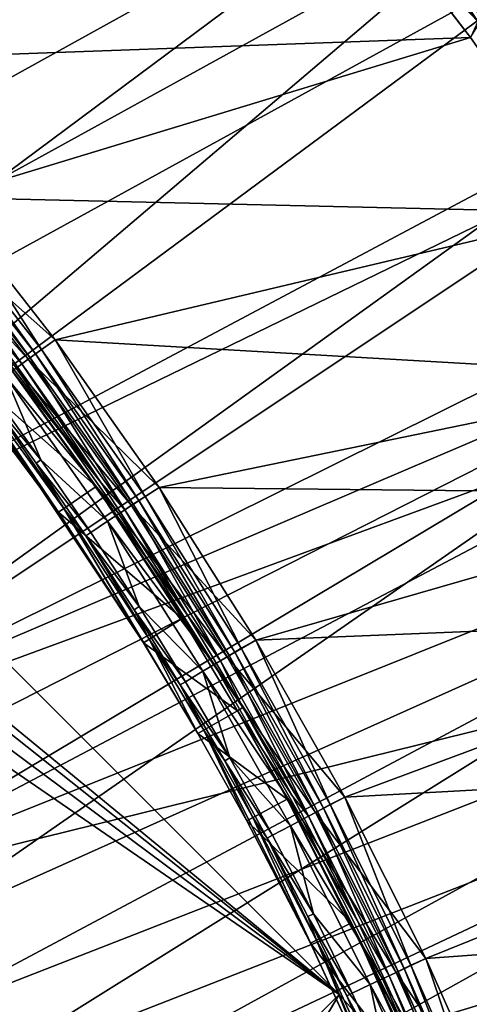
# Model space of a CAD drawing. Header units: metres. Extents: x -901 to 901, y -486 to 401.
# Tile 349 of 366: x 828 to 848, y 267 to 310. Entities that reach past the tile are written whole.
import ezdxf

# ---------------------------------------------------------------- set-up
doc = ezdxf.new("R2010")
doc.units = ezdxf.units.M

msp = doc.modelspace()

# ---------------------------------------------------------------- linework, layer by layer
at = {"layer": 'top'}
for points in [[(842.953003, 317.466675, -619.966919), (843.470581, 317.89151, -619.86853), (848.505554, 310.350159, -619.966919)], [(843.470581, 317.89151, -619.86853), (849.043396, 310.749115, -619.86853), (848.505554, 310.350159, -619.966919)], [(848.505554, 310.350159, -619.966919), (844.025696, 315.076996, -620), (842.953003, 317.466675, -619.966919)], [(814.383911, 314.383911, -618), (819.858704, 308.633575, -618), (843.518005, 315.710266, -618)], [(843.518005, 315.710266, -618), (819.858704, 308.633575, -618), (848.189758, 309.654236, -618)], [(843.518005, 315.710266, -618), (848.189758, 309.654236, -618), (848.73407, 310.519653, -617.90625)], [(814.383911, 314.383911, -620), (844.025696, 315.076996, -620), (819.858704, 308.633575, -620)], [(844.025696, 315.076996, -620), (848.189758, 309.654205, -620), (819.858704, 308.633575, -620)], [(848.505554, 310.350159, -619.966919), (848.189758, 309.654205, -620), (844.025696, 315.076996, -620)], [(819.858704, 308.633575, -618), (825.044739, 302.621552, -618), (848.189758, 309.654236, -618)], [(819.858704, 308.633575, -620), (848.189758, 309.654205, -620), (825.044739, 302.621552, -620)], [(848.189758, 309.654236, -618), (825.044739, 302.621552, -618), (853.575134, 301.958496, -618)], [(848.189758, 309.654205, -620), (853.575134, 301.958466, -620), (825.044739, 302.621552, -620)], [(826.342102, 297.343414, -625), (820.532043, 304.451477, -625), (831.963074, 290.069305, -621.825684)], [(831.963074, 290.069305, -621.825684), (820.532043, 304.451477, -625), (826.562134, 297.512909, -621.825684)], [(824.75177, 296.118103, -625), (830.07489, 288.78183, -625), (819.236694, 303.327972, -621.651367)], [(819.236694, 303.327972, -621.651367), (830.07489, 288.78183, -625), (824.983826, 296.296906, -621.651367)], [(829.929504, 296.362274, -618), (825.044739, 302.621552, -618), (823.91449, 301.708069, -618.271973)], [(824.474792, 302.167938, -620.135986), (825.044739, 302.621552, -620), (829.334656, 295.93924, -620.135986)], [(825.044739, 302.621552, -620), (853.575134, 301.958466, -620), (829.929504, 296.362274, -620)], [(825.044739, 302.621552, -620), (829.929504, 296.362274, -620), (829.334656, 295.93924, -620.135986)], [(825.044739, 302.621552, -618), (829.929504, 296.362274, -618), (853.575134, 301.958496, -618)], [(824.218628, 301.957703, -620.301758), (824.474792, 302.167938, -620.135986), (829.068542, 295.741821, -620.301758)], [(824.474792, 302.167938, -620.135986), (829.334656, 295.93924, -620.135986), (829.068542, 295.741821, -620.301758)], [(823.648621, 301.489807, -621.115417), (823.990662, 301.770599, -620.525452), (828.476257, 295.30246, -621.115417)], [(823.990662, 301.770599, -620.525452), (824.218628, 301.957703, -620.301758), (828.831665, 295.566101, -620.525452)], [(823.990662, 301.770599, -620.525452), (828.831665, 295.566101, -620.525452), (828.476257, 295.30246, -621.115417)], [(824.218628, 301.957703, -620.301758), (829.068542, 295.741821, -620.301758), (828.831665, 295.566101, -620.525452)], [(853.575134, 301.958496, -618), (829.929504, 296.362274, -618), (858.122803, 294.731628, -618)], [(853.575134, 301.958466, -620), (858.122803, 294.731628, -620), (829.929504, 296.362274, -620)], [(828.752502, 295.507385, -618.271973), (823.91449, 301.708069, -618.271973), (823.402161, 301.287567, -618.603455)], [(828.476257, 295.30246, -621.115417), (826.562134, 297.512909, -621.825684), (823.648621, 301.489807, -621.115417)], [(829.929504, 296.362274, -618), (823.91449, 301.708069, -618.271973), (828.752502, 295.507385, -618.271973)], [(828.752502, 295.507385, -618.271973), (823.402161, 301.287567, -618.603455), (828.220215, 295.112549, -618.603455)], [(831.963074, 290.069305, -621.825684), (826.562134, 297.512909, -621.825684), (828.476257, 295.30246, -621.115417)], [(826.342102, 297.343414, -625), (831.733643, 289.912872, -625), (824.75177, 296.118103, -625)], [(831.733643, 289.912872, -625), (826.342102, 297.343414, -625), (835.752502, 284.249634, -621.825684)], [(835.752502, 284.249634, -621.825684), (826.342102, 297.343414, -625), (831.963074, 290.069305, -621.825684)], [(831.733643, 289.912872, -625), (830.07489, 288.78183, -625), (824.75177, 296.118103, -625)], [(830.07489, 288.78183, -625), (833.810486, 283.044922, -625), (824.983826, 296.296906, -621.651367)], [(824.983826, 296.296906, -621.651367), (833.810486, 283.044922, -625), (830.316956, 288.946869, -621.651367)], [(824.983826, 296.296906, -621.651367), (830.316956, 288.946869, -621.651367), (826.82312, 294.076172, -620.924011)], [(834.501282, 289.87088, -618), (829.929504, 296.362274, -618), (828.752502, 295.507385, -618.271973)], [(829.334656, 295.93924, -620.135986), (829.929504, 296.362274, -620), (833.885498, 289.479218, -620.135986)], [(829.929504, 296.362274, -620), (858.122803, 294.731628, -620), (834.501282, 289.87088, -620)], [(829.929504, 296.362274, -620), (834.501282, 289.87088, -620), (833.885498, 289.479218, -620.135986)], [(829.929504, 296.362274, -618), (834.501282, 289.87088, -618), (858.122803, 294.731628, -618)], [(828.831665, 295.566101, -620.525452), (829.068542, 295.741821, -620.301758), (833.364807, 289.131226, -620.525452)], [(829.068542, 295.741821, -620.301758), (829.334656, 295.93924, -620.135986), (833.609985, 289.295105, -620.301758)], [(829.068542, 295.741821, -620.301758), (833.609985, 289.295105, -620.301758), (833.364807, 289.131226, -620.525452)], [(829.334656, 295.93924, -620.135986), (833.885498, 289.479218, -620.135986), (833.609985, 289.295105, -620.301758)], [(833.282837, 289.076477, -618.271973), (828.752502, 295.507385, -618.271973), (828.220215, 295.112549, -618.603455)], [(828.476257, 295.30246, -621.115417), (828.831665, 295.566101, -620.525452), (832.996826, 288.885315, -621.115417)], [(832.996826, 288.885315, -621.115417), (831.963074, 290.069305, -621.825684), (828.476257, 295.30246, -621.115417)], [(834.501282, 289.87088, -618), (828.752502, 295.507385, -618.271973), (833.282837, 289.076477, -618.271973)], [(828.831665, 295.566101, -620.525452), (833.364807, 289.131226, -620.525452), (832.996826, 288.885315, -621.115417)], [(832.731812, 288.708191, -618.603455), (828.220215, 295.112549, -618.603455), (827.746521, 294.761139, -619.050903)], [(833.282837, 289.076477, -618.271973), (828.220215, 295.112549, -618.603455), (832.731812, 288.708191, -618.603455)], [(827.746521, 294.761139, -619.050903), (827.035645, 294.233826, -620.230835), (829.309204, 291.088715, -620.230835)], [(832.731812, 288.708191, -618.603455), (827.746521, 294.761139, -619.050903), (832.241455, 288.380463, -619.050903)], [(832.241455, 288.380463, -619.050903), (827.746521, 294.761139, -619.050903), (829.309204, 291.088715, -620.230835)], [(858.122803, 294.731628, -620), (861.082275, 289.588989, -620), (834.501282, 289.87088, -620)], [(858.122803, 294.731628, -618), (834.501282, 289.87088, -618), (861.082275, 289.588989, -618)], [(829.309204, 291.088715, -620.230835), (827.035645, 294.233826, -620.230835), (826.82312, 294.076172, -620.924011)], [(826.82312, 294.076172, -620.924011), (830.316956, 288.946869, -621.651367), (829.092896, 290.93631, -620.924011)], [(826.82312, 294.076172, -620.924011), (829.092896, 290.93631, -620.924011), (829.309204, 291.088715, -620.230835)], [(829.092896, 290.93631, -620.924011), (831.505554, 287.888641, -620.230835), (829.309204, 291.088715, -620.230835)], [(830.316956, 288.946869, -621.651367), (831.285522, 287.741608, -620.924011), (829.092896, 290.93631, -620.924011)], [(829.092896, 290.93631, -620.924011), (831.285522, 287.741608, -620.924011), (831.505554, 287.888641, -620.230835)], [(829.309204, 291.088715, -620.230835), (831.505554, 287.888641, -620.230835), (832.241455, 288.380463, -619.050903)], [(835.752502, 284.249634, -621.825684), (831.963074, 290.069305, -621.825684), (832.996826, 288.885315, -621.115417)], [(831.733643, 289.912872, -625), (835.516479, 284.103241, -625), (830.07489, 288.78183, -625)], [(835.516479, 284.103241, -625), (831.733643, 289.912872, -625), (838.187866, 280.192566, -621.825684)], [(838.187866, 280.192566, -621.825684), (831.733643, 289.912872, -625), (835.752502, 284.249634, -621.825684)], [(838.749023, 283.162964, -618), (834.501282, 289.87088, -618), (833.282837, 289.076477, -618.271973)], [(833.885498, 289.479218, -620.135986), (834.501282, 289.87088, -620), (838.116333, 282.802948, -620.135986)], [(834.501282, 289.87088, -620), (861.082275, 289.588989, -620), (838.749023, 283.162964, -620)], [(834.501282, 289.87088, -620), (838.749023, 283.162964, -620), (838.116333, 282.802948, -620.135986)], [(834.501282, 289.87088, -618), (838.749023, 283.162964, -618), (861.082275, 289.588989, -618)], [(833.364807, 289.131226, -620.525452), (833.609985, 289.295105, -620.301758), (837.579224, 282.480927, -620.525452)], [(833.609985, 289.295105, -620.301758), (833.885498, 289.479218, -620.135986), (837.832153, 282.632568, -620.301758)], [(833.609985, 289.295105, -620.301758), (837.832153, 282.632568, -620.301758), (837.579224, 282.480927, -620.525452)], [(833.885498, 289.479218, -620.135986), (838.116333, 282.802948, -620.135986), (837.832153, 282.632568, -620.301758)], [(861.082275, 289.588989, -620), (863.959656, 284.185486, -620), (838.749023, 283.162964, -620)], [(861.082275, 289.588989, -618), (838.749023, 283.162964, -618), (863.959656, 284.185486, -618)], [(835.516479, 284.103241, -625), (833.810486, 283.044922, -625), (830.07489, 288.78183, -625)], [(833.810486, 283.044922, -625), (836.211243, 279.045502, -625), (830.316956, 288.946869, -621.651367)], [(830.316956, 288.946869, -621.651367), (836.211243, 279.045502, -625), (834.059387, 283.199371, -621.651367)], [(830.316956, 288.946869, -621.651367), (834.059387, 283.199371, -621.651367), (831.285522, 287.741608, -620.924011)], [(837.494629, 282.430237, -618.271973), (833.282837, 289.076477, -618.271973), (832.731812, 288.708191, -618.603455)], [(832.996826, 288.885315, -621.115417), (833.364807, 289.131226, -620.525452), (837.199646, 282.253357, -621.115417)], [(837.199646, 282.253357, -621.115417), (835.752502, 284.249634, -621.825684), (832.996826, 288.885315, -621.115417)], [(838.749023, 283.162964, -618), (833.282837, 289.076477, -618.271973), (837.494629, 282.430237, -618.271973)], [(833.364807, 289.131226, -620.525452), (837.579224, 282.480927, -620.525452), (837.199646, 282.253357, -621.115417)], [(831.505554, 287.888641, -620.230835), (833.623352, 284.635468, -620.230835), (832.241455, 288.380463, -619.050903)], [(836.926208, 282.089447, -618.603455), (832.731812, 288.708191, -618.603455), (832.241455, 288.380463, -619.050903)], [(833.623352, 284.635468, -620.230835), (836.420349, 281.786163, -619.050903), (832.241455, 288.380463, -619.050903)], [(832.241455, 288.380463, -619.050903), (836.420349, 281.786163, -619.050903), (836.926208, 282.089447, -618.603455)], [(837.494629, 282.430237, -618.271973), (832.731812, 288.708191, -618.603455), (836.926208, 282.089447, -618.603455)], [(831.285522, 287.741608, -620.924011), (833.623352, 284.635468, -620.230835), (831.505554, 287.888641, -620.230835)], [(834.059387, 283.199371, -621.651367), (833.39978, 284.493896, -620.924011), (831.285522, 287.741608, -620.924011)], [(831.285522, 287.741608, -620.924011), (833.39978, 284.493896, -620.924011), (833.623352, 284.635468, -620.230835)], [(833.39978, 284.493896, -620.924011), (835.661194, 281.331055, -620.230835), (833.623352, 284.635468, -620.230835)], [(833.39978, 284.493896, -620.924011), (834.059387, 283.199371, -621.651367), (835.434265, 281.194977, -620.924011)], [(833.39978, 284.493896, -620.924011), (835.434265, 281.194977, -620.924011), (835.661194, 281.331055, -620.230835)], [(833.623352, 284.635468, -620.230835), (835.661194, 281.331055, -620.230835), (836.420349, 281.786163, -619.050903)], [(835.516479, 284.103241, -625), (837.947693, 280.053162, -625), (833.810486, 283.044922, -625)], [(837.947693, 280.053162, -625), (835.516479, 284.103241, -625), (838.187866, 280.192566, -621.825684)], [(838.187866, 280.192566, -621.825684), (835.752502, 284.249634, -621.825684), (837.199646, 282.253357, -621.115417)], [(838.749023, 283.162964, -620), (863.959656, 284.185486, -620), (842.662476, 276.2547, -620)], [(838.749023, 283.162964, -618), (842.662476, 276.2547, -618), (863.959656, 284.185486, -618)], [(863.959656, 284.185486, -620), (867.162903, 277.598694, -620), (842.662476, 276.2547, -620)], [(863.959656, 284.185486, -618), (842.662476, 276.2547, -618), (867.162903, 277.598694, -618)], [(836.211243, 279.045502, -625), (836.464661, 279.192566, -621.651367), (834.059387, 283.199371, -621.651367)], [(834.059387, 283.199371, -621.651367), (836.464661, 279.192566, -621.651367), (835.434265, 281.194977, -620.924011)], [(842.662476, 276.2547, -618), (838.749023, 283.162964, -618), (837.494629, 282.430237, -618.271973)], [(838.116333, 282.802948, -620.135986), (838.749023, 283.162964, -620), (842.016357, 275.925415, -620.135986)], [(838.749023, 283.162964, -620), (842.662476, 276.2547, -620), (842.016357, 275.925415, -620.135986)], [(837.947693, 280.053162, -625), (836.211243, 279.045502, -625), (833.810486, 283.044922, -625)], [(837.832153, 282.632568, -620.301758), (838.116333, 282.802948, -620.135986), (841.724121, 275.769196, -620.301758)], [(838.116333, 282.802948, -620.135986), (842.016357, 275.925415, -620.135986), (841.724121, 275.769196, -620.301758)], [(841.377075, 275.583679, -618.271973), (837.494629, 282.430237, -618.271973), (836.926208, 282.089447, -618.603455)], [(837.199646, 282.253357, -621.115417), (837.579224, 282.480927, -620.525452), (841.07373, 275.421478, -621.115417)], [(841.07373, 275.421478, -621.115417), (838.187866, 280.192566, -621.825684), (837.199646, 282.253357, -621.115417)], [(842.662476, 276.2547, -618), (837.494629, 282.430237, -618.271973), (841.377075, 275.583679, -618.271973)], [(837.579224, 282.480927, -620.525452), (837.832153, 282.632568, -620.301758), (841.463989, 275.630157, -620.525452)], [(837.579224, 282.480927, -620.525452), (841.463989, 275.630157, -620.525452), (841.07373, 275.421478, -621.115417)], [(837.832153, 282.632568, -620.301758), (841.724121, 275.769196, -620.301758), (841.463989, 275.630157, -620.525452)], [(836.420349, 281.786163, -619.050903), (840.792603, 275.271179, -618.603455), (836.926208, 282.089447, -618.603455)], [(836.926208, 282.089447, -618.603455), (840.792603, 275.271179, -618.603455), (841.377075, 275.583679, -618.271973)], [(835.661194, 281.331055, -620.230835), (837.617798, 277.977203, -620.230835), (836.420349, 281.786163, -619.050903)], [(836.420349, 281.786163, -619.050903), (837.617798, 277.977203, -620.230835), (840.272461, 274.993103, -619.050903)], [(840.792603, 275.271179, -618.603455), (836.420349, 281.786163, -619.050903), (840.272461, 274.993103, -619.050903)], [(835.434265, 281.194977, -620.924011), (837.617798, 277.977203, -620.230835), (835.661194, 281.331055, -620.230835)], [(835.434265, 281.194977, -620.924011), (836.464661, 279.192566, -621.651367), (837.387573, 277.846741, -620.924011)], [(835.434265, 281.194977, -620.924011), (837.387573, 277.846741, -620.924011), (837.617798, 277.977203, -620.230835)], [(837.947693, 280.053162, -625), (838.187866, 280.192566, -621.825684), (840.372253, 276.304413, -621.825684)], [(841.07373, 275.421478, -621.115417), (840.372253, 276.304413, -621.825684), (838.187866, 280.192566, -621.825684)], [(837.947693, 280.053162, -625), (840.128296, 276.171753, -625), (836.211243, 279.045502, -625)], [(840.128296, 276.171753, -625), (837.947693, 280.053162, -625), (843.20343, 270.848541, -621.825684)], [(843.20343, 270.848541, -621.825684), (837.947693, 280.053162, -625), (840.372253, 276.304413, -621.825684)], [(836.211243, 279.045502, -625), (838.364563, 275.212646, -625), (836.464661, 279.192566, -621.651367)], [(840.128296, 276.171753, -625), (838.364563, 275.212646, -625), (836.211243, 279.045502, -625)], [(838.364563, 275.212646, -625), (841.155457, 269.83429, -625), (836.464661, 279.192566, -621.651367)], [(836.464661, 279.192566, -621.651367), (841.155457, 269.83429, -625), (838.621948, 275.3526, -621.651367)], [(836.464661, 279.192566, -621.651367), (838.621948, 275.3526, -621.651367), (837.387573, 277.846741, -620.924011)], [(837.387573, 277.846741, -620.924011), (839.491882, 274.575775, -620.230835), (837.617798, 277.977203, -620.230835)], [(837.617798, 277.977203, -620.230835), (839.491882, 274.575775, -620.230835), (840.272461, 274.993103, -619.050903)], [(837.387573, 277.846741, -620.924011), (838.621948, 275.3526, -621.651367), (839.258484, 274.451019, -620.924011)], [(839.258484, 274.451019, -620.924011), (839.491882, 274.575775, -620.230835), (837.387573, 277.846741, -620.924011)], [(842.662476, 276.2547, -620), (867.162903, 277.598694, -620), (846.2323, 269.16272, -620)], [(842.662476, 276.2547, -618), (846.2323, 269.16272, -618), (867.162903, 277.598694, -618)], [(867.162903, 277.598694, -620), (870.100403, 270.889221, -620), (846.2323, 269.16272, -620)], [(867.162903, 277.598694, -618), (846.2323, 269.16272, -618), (870.100403, 270.889221, -618)], [(843.20343, 270.848541, -621.825684), (840.372253, 276.304413, -621.825684), (841.07373, 275.421478, -621.115417)], [(846.2323, 269.16272, -618), (842.662476, 276.2547, -618), (841.377075, 275.583679, -618.271973)], [(842.016357, 275.925415, -620.135986), (842.662476, 276.2547, -620), (845.574524, 268.861694, -620.135986)], [(842.662476, 276.2547, -620), (846.2323, 269.16272, -620), (845.574524, 268.861694, -620.135986)], [(840.128296, 276.171753, -625), (842.95459, 270.725311, -625), (838.364563, 275.212646, -625)], [(842.95459, 270.725311, -625), (840.128296, 276.171753, -625), (846.922791, 262.772797, -621.825684)], [(846.922791, 262.772797, -621.825684), (840.128296, 276.171753, -625), (843.20343, 270.848541, -621.825684)], [(841.463989, 275.630157, -620.525452), (841.724121, 275.769196, -620.301758), (845.008362, 268.593872, -620.525452)], [(841.724121, 275.769196, -620.301758), (842.016357, 275.925415, -620.135986), (845.274963, 268.719971, -620.301758)], [(841.724121, 275.769196, -620.301758), (845.274963, 268.719971, -620.301758), (845.008362, 268.593872, -620.525452)], [(842.016357, 275.925415, -620.135986), (845.574524, 268.861694, -620.135986), (845.274963, 268.719971, -620.301758)], [(841.155457, 269.83429, -625), (844.821167, 261.875031, -625), (838.621948, 275.3526, -621.651367)], [(838.621948, 275.3526, -621.651367), (844.821167, 261.875031, -625), (841.41803, 269.964325, -621.651367)], [(838.621948, 275.3526, -621.651367), (841.41803, 269.964325, -621.651367), (839.258484, 274.451019, -620.924011)], [(840.792603, 275.271179, -618.603455), (844.919312, 268.551727, -618.271973), (841.377075, 275.583679, -618.271973)], [(841.07373, 275.421478, -621.115417), (841.463989, 275.630157, -620.525452), (844.608337, 268.404633, -621.115417)], [(844.608337, 268.404633, -621.115417), (843.20343, 270.848541, -621.825684), (841.07373, 275.421478, -621.115417)], [(841.377075, 275.583679, -618.271973), (844.919312, 268.551727, -618.271973), (846.2323, 269.16272, -618)], [(841.463989, 275.630157, -620.525452), (845.008362, 268.593872, -620.525452), (844.608337, 268.404633, -621.115417)], [(842.95459, 270.725311, -625), (841.155457, 269.83429, -625), (838.364563, 275.212646, -625)], [(840.272461, 274.993103, -619.050903), (839.491882, 274.575775, -620.230835), (841.281982, 271.128632, -620.230835)], [(844.320129, 268.268311, -618.603455), (840.792603, 275.271179, -618.603455), (840.272461, 274.993103, -619.050903)], [(844.320129, 268.268311, -618.603455), (840.272461, 274.993103, -619.050903), (843.786987, 268.016083, -619.050903)], [(843.786987, 268.016083, -619.050903), (840.272461, 274.993103, -619.050903), (841.281982, 271.128632, -620.230835)], [(844.919312, 268.551727, -618.271973), (840.792603, 275.271179, -618.603455), (844.320129, 268.268311, -618.603455)], [(839.491882, 274.575775, -620.230835), (839.258484, 274.451019, -620.924011), (841.281982, 271.128632, -620.230835)], [(841.281982, 271.128632, -620.230835), (839.258484, 274.451019, -620.924011), (841.045593, 271.009644, -620.924011)], [(839.258484, 274.451019, -620.924011), (841.41803, 269.964325, -621.651367), (841.045593, 271.009644, -620.924011)], [(841.281982, 271.128632, -620.230835), (841.045593, 271.009644, -620.924011), (842.986816, 267.637604, -620.230835)], [(841.045593, 271.009644, -620.924011), (841.41803, 269.964325, -621.651367), (842.74762, 267.524445, -620.924011)], [(842.986816, 267.637604, -620.230835), (841.045593, 271.009644, -620.924011), (842.74762, 267.524445, -620.924011)], [(843.786987, 268.016083, -619.050903), (841.281982, 271.128632, -620.230835), (842.986816, 267.637604, -620.230835)], [(842.95459, 270.725311, -625), (846.667419, 262.663727, -625), (841.155457, 269.83429, -625)], [(846.667419, 262.663727, -625), (842.95459, 270.725311, -625), (850.187195, 254.502686, -621.825684)], [(850.187195, 254.502686, -621.825684), (842.95459, 270.725311, -625), (846.922791, 262.772797, -621.825684)], [(846.922791, 262.772797, -621.825684), (843.20343, 270.848541, -621.825684), (844.608337, 268.404633, -621.115417)], [(846.2323, 269.16272, -620), (870.100403, 270.889221, -620), (849.449768, 261.904144, -620)], [(846.2323, 269.16272, -618), (849.449768, 261.904144, -618), (870.100403, 270.889221, -618)], [(846.667419, 262.663727, -625), (844.821167, 261.875031, -625), (841.155457, 269.83429, -625)], [(844.821167, 261.875031, -625), (848.038513, 253.724182, -625), (841.41803, 269.964325, -621.651367)], [(841.41803, 269.964325, -621.651367), (848.038513, 253.724182, -625), (845.090637, 261.990112, -621.651367)], [(841.41803, 269.964325, -621.651367), (845.090637, 261.990112, -621.651367), (842.74762, 267.524445, -620.924011)], [(844.919312, 268.551727, -618.271973), (849.449768, 261.904144, -618), (846.2323, 269.16272, -618)], [(845.274963, 268.719971, -620.301758), (845.574524, 268.861694, -620.135986), (848.473938, 261.499908, -620.301758)], [(845.574524, 268.861694, -620.135986), (846.2323, 269.16272, -620), (848.78009, 261.62674, -620.135986)], [(845.574524, 268.861694, -620.135986), (848.78009, 261.62674, -620.135986), (848.473938, 261.499908, -620.301758)], [(848.78009, 261.62674, -620.135986), (846.2323, 269.16272, -620), (849.449768, 261.904144, -620)], [(848.110413, 261.349335, -618.271973), (844.919312, 268.551727, -618.271973), (844.320129, 268.268311, -618.603455)], [(844.608337, 268.404633, -621.115417), (845.008362, 268.593872, -620.525452), (847.792603, 261.217682, -621.115417)], [(847.792603, 261.217682, -621.115417), (846.922791, 262.772797, -621.825684), (844.608337, 268.404633, -621.115417)], [(849.449768, 261.904144, -618), (844.919312, 268.551727, -618.271973), (848.110413, 261.349335, -618.271973)], [(845.008362, 268.593872, -620.525452), (845.274963, 268.719971, -620.301758), (848.201477, 261.387054, -620.525452)], [(845.008362, 268.593872, -620.525452), (848.201477, 261.387054, -620.525452), (847.792603, 261.217682, -621.115417)], [(845.274963, 268.719971, -620.301758), (848.473938, 261.499908, -620.301758), (848.201477, 261.387054, -620.525452)], [(843.786987, 268.016083, -619.050903), (842.986816, 267.637604, -620.230835), (844.605103, 264.104523, -620.230835)], [(847.498047, 261.095703, -618.603455), (844.320129, 268.268311, -618.603455), (843.786987, 268.016083, -619.050903)], [(847.498047, 261.095703, -618.603455), (843.786987, 268.016083, -619.050903), (846.953125, 260.869995, -619.050903)], [(846.953125, 260.869995, -619.050903), (843.786987, 268.016083, -619.050903), (844.605103, 264.104523, -620.230835)], [(848.110413, 261.349335, -618.271973), (844.320129, 268.268311, -618.603455), (847.498047, 261.095703, -618.603455)], [(844.605103, 264.104523, -620.230835), (842.986816, 267.637604, -620.230835), (842.74762, 267.524445, -620.924011)], [(842.74762, 267.524445, -620.924011), (845.090637, 261.990112, -621.651367), (844.363159, 263.997284, -620.924011)], [(842.74762, 267.524445, -620.924011), (844.363159, 263.997284, -620.924011), (844.605103, 264.104523, -620.230835)]]:
    msp.add_3dface(points, dxfattribs=at)
at = {"layer": 'top0'}
for points in [[(830.316345, 340.204407, -3.399924), (789.547852, 309.118988, -32.412781), (825.106689, 344.869415, -3.399924)], [(793.727417, 303.555023, -29.825321), (830.326965, 338.135101, -0.803848), (824.436707, 343.46109, -0.803848)], [(794.748962, 304.61557, -32.423145), (789.547852, 309.118988, -32.412781), (830.316345, 340.204407, -3.399924)], [(835.351196, 335.351196, -3.399924), (794.748962, 304.61557, -32.423145), (830.316345, 340.204407, -3.399924)], [(834.288086, 334.288086, -0.803848), (830.326965, 338.135101, -0.803848), (793.727417, 303.555023, -29.825321)], [(799.723877, 299.863464, -32.432468), (794.748962, 304.61557, -32.423145), (835.351196, 335.351196, -3.399924)], [(840.204407, 330.316376, -3.399924), (799.723877, 299.863464, -32.432468), (835.351196, 335.351196, -3.399924)], [(798.662537, 298.844513, -29.834656), (834.288086, 334.288086, -0.803848), (793.727417, 303.555023, -29.825321)], [(838.135071, 330.326935, -0.803848), (834.288086, 334.288086, -0.803848), (798.662537, 298.844513, -29.834656)], [(843.461121, 324.436737, -0.803848), (838.135071, 330.326935, -0.803848), (798.662537, 298.844513, -29.834656)], [(804.460876, 294.874146, -32.440762), (799.723877, 299.863464, -32.432468), (840.204407, 330.316376, -3.399924)], [(844.869385, 325.106689, -3.399924), (804.460876, 294.874146, -32.440762), (840.204407, 330.316376, -3.399924)], [(804.460876, 294.874146, -32.440762), (844.869385, 325.106689, -3.399924), (849.339966, 319.729187, -3.399924)], [(798.662537, 298.844513, -29.834656), (805.601135, 291.356323, -29.846647), (843.461121, 324.436737, -0.803848)], [(805.601135, 291.356323, -29.846647), (850.350159, 316.009277, -0.803848), (843.461121, 324.436737, -0.803848)], [(808.948486, 289.659393, -32.44804), (804.460876, 294.874146, -32.440762), (849.339966, 319.729187, -3.399924)], [(808.948486, 289.659393, -32.44804), (849.339966, 319.729187, -3.399924), (853.609985, 314.191132, -3.399924)], [(805.601135, 291.356323, -29.846647), (811.974487, 283.371185, -29.856339), (850.350159, 316.009277, -0.803848)], [(811.974487, 283.371185, -29.856339), (856.742371, 307.198944, -0.803848), (850.350159, 316.009277, -0.803848)], [(813.175964, 284.231598, -32.454315), (808.948486, 289.659393, -32.44804), (853.609985, 314.191132, -3.399924)], [(813.175964, 284.231598, -32.454315), (853.609985, 314.191132, -3.399924), (859.015991, 306.518616, -3.399924)], [(811.974487, 283.371185, -29.856339), (815.884094, 277.801331, -29.861549), (856.742371, 307.198944, -0.803848)], [(815.884094, 277.801331, -29.861549), (861.217468, 300.325409, -0.803848), (856.742371, 307.198944, -0.803848)], [(817.13324, 278.603821, -32.459595), (813.175964, 284.231598, -32.454315), (859.015991, 306.518616, -3.399924)], [(817.13324, 278.603821, -32.459595), (859.015991, 306.518616, -3.399924), (864.016663, 298.623444, -3.399924)], [(861.217468, 300.325409, -0.803848), (815.884094, 277.801331, -29.861549), (864.093689, 295.533813, -0.803848)], [(819.007507, 275.719055, -32.461868), (817.13324, 278.603821, -32.459595), (864.016663, 298.623444, -3.399924)], [(864.016663, 298.623444, -3.399924), (820.81073, 272.789337, -32.463894), (819.007507, 275.719055, -32.461868)], [(822.541809, 269.816437, -32.465672), (820.81073, 272.789337, -32.463894), (864.016663, 298.623444, -3.399924)], [(868.623962, 290.492249, -3.399924), (822.541809, 269.816437, -32.465672), (864.016663, 298.623444, -3.399924)], [(815.884094, 277.801331, -29.861549), (819.514832, 272.042908, -29.865801), (864.093689, 295.533813, -0.803848)], [(864.093689, 295.533813, -0.803848), (819.514832, 272.042908, -29.865801), (866.673462, 290.941956, -0.803848)], [(819.514832, 272.042908, -29.865801), (870.017395, 284.498688, -0.803848), (866.673462, 290.941956, -0.803848)], [(868.623962, 290.492249, -3.399924), (824.199768, 266.802155, -32.467205), (822.541809, 269.816437, -32.465672)], [(825.783569, 263.74826, -32.468487), (824.199768, 266.802155, -32.467205), (868.623962, 290.492249, -3.399924)], [(872.828491, 282.140686, -3.399924), (825.783569, 263.74826, -32.468487), (868.623962, 290.492249, -3.399924)], [(819.514832, 272.042908, -29.865801), (822.860046, 266.103302, -29.869116), (870.017395, 284.498688, -0.803848)], [(822.860046, 266.103302, -29.869116), (825.802856, 260.232513, -29.871416), (870.017395, 284.498688, -0.803848)], [(870.017395, 284.498688, -0.803848), (825.802856, 260.232513, -29.871416), (874.420105, 274.93988, -0.803848)], [(827.292175, 260.656525, -32.469524), (825.783569, 263.74826, -32.468487), (872.828491, 282.140686, -3.399924)], [(828.724792, 257.528839, -32.47031), (827.292175, 260.656525, -32.469524), (872.828491, 282.140686, -3.399924)], [(828.724792, 257.528839, -32.47031), (872.828491, 282.140686, -3.399924), (876.485291, 273.91217, -3.399924)], [(825.802856, 260.232513, -29.871416), (828.644226, 253.807495, -29.872879), (874.420105, 274.93988, -0.803848)], [(874.420105, 274.93988, -0.803848), (828.644226, 253.807495, -29.872879), (878.28363, 265.150696, -0.803848)], [(876.619751, 273.58847, -3.399924), (828.724792, 257.528839, -32.47031), (876.485291, 273.91217, -3.399924)], [(830.080566, 254.367065, -32.470848), (828.724792, 257.528839, -32.47031), (876.619751, 273.58847, -3.399924)], [(831.358643, 251.173111, -32.471138), (830.080566, 254.367065, -32.470848), (876.619751, 273.58847, -3.399924)], [(831.358643, 251.173111, -32.471138), (876.619751, 273.58847, -3.399924), (833.678528, 244.696198, -32.470963)], [(833.678528, 244.696198, -32.470963), (876.619751, 273.58847, -3.399924), (880.22467, 264.190063, -3.399924)]]:
    msp.add_3dface(points, dxfattribs=at)
at = {"layer": 'top0123'}
for points in [[(842.416443, 267.573547, -540), (801.964233, 300.846802, -540), (787.56366, 322.426361, -540)], [(842.416443, 267.573547, -520), (842.416443, 267.573547, -540), (787.56366, 322.426361, -520)], [(842.416443, 267.573547, -540), (787.56366, 322.426361, -540), (787.56366, 322.426361, -520)], [(787.56366, 322.426361, -520), (801.964233, 300.846802, -520), (842.416443, 267.573547, -520)], [(802.749878, 299.061249, -540), (801.964233, 300.846802, -540), (842.416443, 267.573547, -540)], [(801.964233, 300.846802, -520), (802.749878, 299.061249, -520), (842.416443, 267.573547, -520)], [(802.792419, 297.110962, -540), (802.749878, 299.061249, -540), (842.416443, 267.573547, -540)], [(842.416443, 267.573547, -520), (802.749878, 299.061249, -520), (802.792419, 297.110962, -520)], [(802.085388, 295.292816, -540), (802.792419, 297.110962, -540), (842.416443, 267.573547, -540)], [(802.792419, 297.110962, -520), (802.085388, 295.292816, -520), (842.416443, 267.573547, -520)], [(842.416443, 267.573547, -540), (828.274353, 253.431412, -540), (802.085388, 295.292816, -540)], [(802.085388, 295.292816, -520), (828.274353, 253.431412, -520), (842.416443, 267.573547, -520)], [(831.724182, 249.497604, -540), (828.274353, 253.431412, -540), (842.416443, 267.573547, -540)], [(842.416443, 267.573547, -520), (828.274353, 253.431412, -520), (831.724182, 249.497604, -520)], [(846.899963, 262.556519, -540), (831.724182, 249.497604, -540), (842.416443, 267.573547, -540)], [(846.899963, 262.556519, -520), (842.416443, 267.573547, -520), (831.724182, 249.497604, -520)], [(842.416443, 267.573547, -520), (846.899963, 262.556519, -520), (842.416443, 267.573547, -540)], [(846.899963, 262.556519, -520), (846.899963, 262.556519, -540), (842.416443, 267.573547, -540)]]:
    msp.add_3dface(points, dxfattribs=at)

doc.saveas('drawing.dxf')
